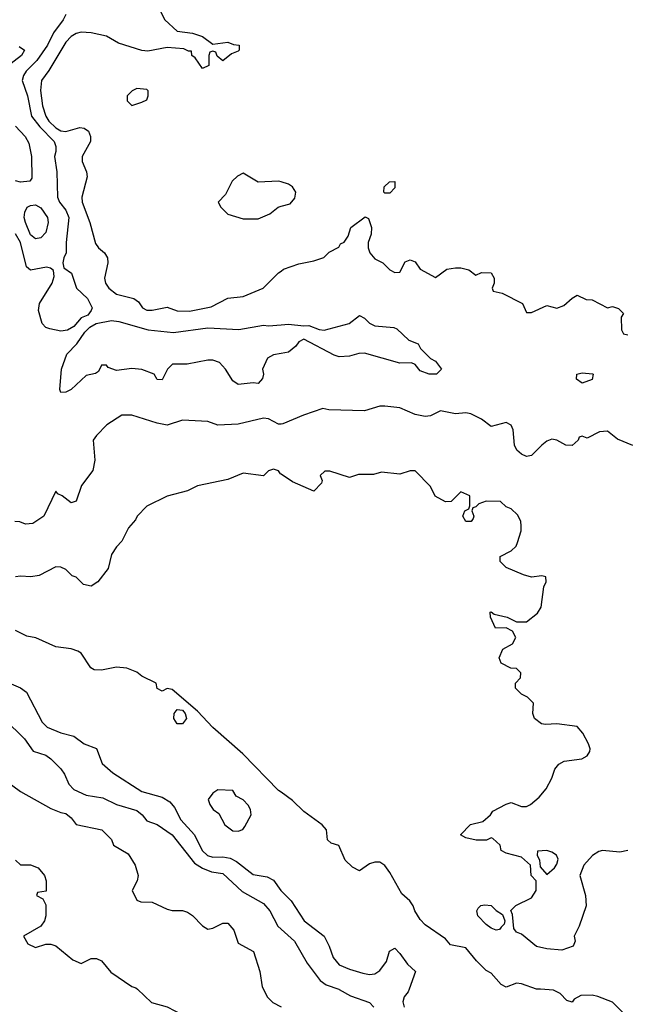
# Model space of a CAD drawing. Header units: inches. Extents: x 2380053 to 2584298, y 380219 to 546618.
# Tile 573 of 656: x 2498967 to 2501365, y 489941 to 493831. Entities that reach past the tile are written whole.
import ezdxf

# ---------------------------------------------------------------- set-up
doc = ezdxf.new("R2010")
doc.units = ezdxf.units.IN
doc.header["$MEASUREMENT"] = 0
for name, color, linetype in [('C4498', 7, 'Continuous'), ('C4499', 7, 'Continuous'), ('C5408', 7, 'Continuous'), ('C5409', 7, 'Continuous')]:
    doc.layers.add(name, color=color, linetype=linetype)

msp = doc.modelspace()

# ---------------------------------------------------------------- linework, layer by layer
at = {"layer": 'C4498', "color": 2}
for points, elevation in [([(2499432.3, 490000), (2499487.5, 489947.5), (2499550, 489931.3), (2499610, 489898.8), (2499642, 489890), (2499690, 489852), (2499730, 489834), (2499750, 489814), (2499765.4, 489785.4), (2499806.4, 489746.4), (2499830, 489744.7), (2499850, 489752), (2499890, 489752), (2499910, 489742), (2499931, 489710), (2499930.8, 489650), (2499950, 489592), (2499970, 489582), (2500000, 489584)], 38), ([(2499930, 490000), (2499945.5, 489970), (2499967.6, 489947.6), (2500000, 489930.2)], 42)]:
    msp.add_lwpolyline(points, dxfattribs=dict(at, elevation=elevation))
at = {"layer": 'C4499', "color": 2}
for points, elevation in [([(2499523.5, 493863.5), (2499541, 493830), (2499590, 493786), (2499650, 493778), (2499690, 493764.7), (2499730, 493734), (2499790, 493742), (2499812.7, 493732.7), (2499834, 493730), (2499834, 493710), (2499830, 493706), (2499803.6, 493696.4), (2499770, 493668), (2499747.3, 493687.3), (2499742, 493702), (2499730, 493706), (2499718, 493702), (2499714, 493690), (2499714, 493650), (2499690, 493638), (2499660.4, 493680.4), (2499648, 493690), (2499646, 493706), (2499634, 493706), (2499615.3, 493715.3), (2499550, 493720.9), (2499473.2, 493706.8), (2499450, 493709.2), (2499358, 493738), (2499310, 493765.2), (2499250, 493779.5), (2499210, 493782), (2499190, 493777), (2499170, 493764.5), (2499150, 493742), (2499082.4, 493630), (2499052.7, 493590), (2499048.9, 493551.1), (2499057, 493490), (2499070.3, 493450), (2499082.6, 493430), (2499110, 493403.1), (2499130, 493392), (2499150, 493388.7), (2499204.5, 493404.5), (2499222.5, 493402.5), (2499238.8, 493390), (2499247.3, 493370), (2499247.3, 493350), (2499214, 493290), (2499213.4, 493270), (2499230.6, 493230), (2499233.4, 493210), (2499212.7, 493130), (2499214.4, 493110), (2499244.4, 493030), (2499266.9, 492946.9), (2499278.8, 492930), (2499302.8, 492910), (2499314, 492890), (2499315.5, 492870), (2499301.6, 492810), (2499306, 492790), (2499319.1, 492770), (2499350, 492746), (2499418, 492730), (2499436.4, 492716.4), (2499452.7, 492692.7), (2499470, 492683.8), (2499490, 492683.1), (2499550, 492694.8), (2499590, 492680.5), (2499638.8, 492678.8), (2499723.3, 492696.7), (2499790, 492730.8), (2499850, 492737.3), (2499928.7, 492770), (2499989.3, 492830.7), (2500000, 492837.9)], 42), ([(2499150, 493852), (2499139.1, 493830), (2499100.6, 493779.4), (2499077.1, 493730), (2499035.3, 493670), (2498992.8, 493627.2), (2498981.6, 493610), (2498977.1, 493590), (2498997.6, 493530), (2499013.4, 493450), (2499047, 493407), (2499103.1, 493350), (2499110.5, 493330), (2499110.5, 493310), (2499104, 493290), (2499114, 493230), (2499116.3, 493130), (2499124, 493110), (2499150, 493078.8), (2499161.6, 493050), (2499150.7, 492950), (2499150.8, 492910), (2499141, 492890), (2499138, 492870), (2499142, 492850), (2499171.3, 492830), (2499191.3, 492770), (2499234.8, 492730), (2499253, 492693), (2499250, 492682), (2499236.4, 492663.6), (2499210, 492652.7), (2499181.3, 492618.7), (2499156.4, 492603.6), (2499130, 492600.9), (2499086, 492610), (2499070, 492615.3), (2499055.3, 492630), (2499042, 492682), (2499045.2, 492710), (2499095.3, 492790), (2499103.1, 492816.9), (2499100.4, 492840.4), (2499089.1, 492849.1), (2499072.9, 492852.9), (2499010, 492840.9), (2498994.2, 492854.2), (2498969.7, 492950), (2498950, 492984.5)], 38), ([(2498965.5, 493725.5), (2498986, 493710), (2498974, 493690), (2498904.6, 493635.4)], 34), ([(2498950.4, 493410), (2498989.1, 493369.1), (2499003.4, 493343.4), (2499013.1, 493290), (2499015.5, 493204.5), (2499007.5, 493192.5), (2498970.4, 493189.6), (2498950, 493194)], 34), ([(2500000, 493189.7), (2499990, 493192.7), (2499910, 493189), (2499850, 493224), (2499827.5, 493212.5), (2499807.1, 493192.9), (2499779.8, 493140.2), (2499752, 493110), (2499762, 493090), (2499790, 493062), (2499850, 493044.7), (2499910, 493044), (2499956, 493064), (2499989.2, 493090.8), (2500000, 493093.8)], 46), ([(2500000, 492511.9), (2499970, 492506.6), (2499946.9, 492493.1), (2499927.3, 492450), (2499930.7, 492430), (2499927.1, 492412.9), (2499910, 492394), (2499890, 492396), (2499830, 492389.2), (2499810, 492404), (2499780.7, 492450), (2499756.4, 492476.4), (2499730, 492485.6), (2499710, 492485.6), (2499629.6, 492469.6), (2499570.7, 492469.3), (2499551, 492450), (2499530, 492408), (2499510, 492408.7), (2499498, 492430), (2499450, 492449.2), (2499410, 492452.7), (2499350, 492445.2), (2499316.4, 492456.4), (2499310, 492466), (2499290, 492466), (2499278.8, 492441.2), (2499266.4, 492433.6), (2499230, 492425.2), (2499170, 492369.2), (2499150, 492359), (2499130, 492358), (2499125.2, 492370), (2499132.7, 492450), (2499154, 492510), (2499192.7, 492550), (2499224.2, 492595.8), (2499243.8, 492616.2), (2499269.6, 492630.4), (2499330, 492642), (2499358.3, 492638.3), (2499474.5, 492605.5), (2499574.6, 492594.6), (2499710, 492613.4), (2499833.1, 492606.9), (2499930, 492623.8), (2499950, 492621.6), (2500000, 492625.7)], 38), ([(2500000, 492233.4), (2499990, 492233.2), (2499950, 492254), (2499930, 492257.2), (2499830, 492233.2), (2499750.7, 492229.3), (2499710, 492244), (2499610.7, 492249.3), (2499550, 492229), (2499510, 492237.2), (2499410, 492269), (2499371.1, 492268.9), (2499312, 492230), (2499270, 492188), (2499258, 492170), (2499264.7, 492090), (2499256, 492050), (2499211.3, 491990), (2499190, 491928), (2499170, 491922), (2499135.3, 491950), (2499118, 491958), (2499110, 491968), (2499062, 491870), (2499019.6, 491840.4), (2498990, 491838), (2498967.3, 491847.3), (2498948.4, 491848.4)], 42), ([(2500000, 492035.3), (2499997.2, 492037.2), (2499990, 492048), (2499970, 492055.3), (2499950, 492048), (2499930.9, 492029.1), (2499850, 492039), (2499790, 492014), (2499670, 491989), (2499630.6, 491969.4), (2499550, 491949), (2499470, 491908.7), (2499431.3, 491870), (2499425.4, 491854.6), (2499396.9, 491823.1), (2499371.3, 491770), (2499350, 491748), (2499330, 491718), (2499317.3, 491662.7), (2499276, 491610), (2499250, 491593.2), (2499219, 491599), (2499190, 491628), (2499174, 491634), (2499150, 491658), (2499130, 491668), (2499110, 491668.7), (2499044.5, 491635.5), (2499010.7, 491629.3), (2498970, 491632.7), (2498950.6, 491629.4)], 46), ([(2500000, 490778.7), (2499990, 490786), (2499849.5, 490930), (2499730, 491034), (2499670, 491099.3), (2499570, 491184), (2499550, 491188), (2499530, 491178), (2499510, 491188), (2499506, 491210), (2499450, 491237.2), (2499430, 491253.2), (2499390, 491269), (2499350, 491272.7), (2499290, 491261.2), (2499262, 491262), (2499248.7, 491270), (2499210, 491328.7), (2499196.5, 491336.5), (2499170, 491345.2), (2499110, 491353.2), (2499031.3, 491388.7), (2498995.1, 491395.1), (2498950, 491417.2)], 50), ([(2498890, 491226), (2498970.7, 491190.7), (2498993.7, 491173.7), (2499055.6, 491055.6), (2499075.1, 491035.1), (2499130, 491012.7), (2499180.7, 491000.7), (2499222, 490970), (2499270, 490951), (2499292.8, 490892.8), (2499335.1, 490855.1), (2499450, 490782), (2499530, 490758.7), (2499560.3, 490740.3), (2499578.3, 490718.3), (2499604.4, 490670), (2499658.4, 490610), (2499688.3, 490548.3), (2499709.2, 490529.2), (2499730, 490521.7), (2499770, 490523.1), (2499798.6, 490518.6), (2499824.4, 490504.4), (2499890, 490453), (2499944.7, 490444.7), (2499970, 490430.7), (2499999.1, 490390), (2500000, 490389.2)], 50), ([(2498906.7, 491066.7), (2498986, 490990), (2499020.5, 490940.5), (2499070, 490924.7), (2499090, 490911), (2499130, 490871), (2499144, 490850), (2499160.7, 490810), (2499181, 490790), (2499230, 490767.3), (2499295.9, 490755.9), (2499350, 490730.6), (2499430, 490706.8), (2499451, 490690), (2499470, 490666), (2499510, 490651), (2499570, 490610.7), (2499658.2, 490498.2), (2499690, 490478.7), (2499724.8, 490464.8), (2499770, 490458), (2499846.7, 490386.7), (2499930, 490339.1), (2499956.3, 490310), (2499986.8, 490250), (2500000, 490238)], 46), ([(2498910, 490826), (2498970, 490781), (2499090, 490714.8), (2499130, 490698), (2499150, 490694.8), (2499170, 490678), (2499190.7, 490650.7), (2499292, 490630), (2499330, 490592), (2499338, 490570), (2499395.9, 490535.9), (2499422.8, 490490), (2499434.8, 490450), (2499430.8, 490429.2), (2499411.3, 490390), (2499430, 490352), (2499446, 490346), (2499490, 490344), (2499550, 490316), (2499570, 490311), (2499610, 490311), (2499630, 490304.7), (2499650, 490292), (2499690, 490251.3), (2499710, 490238), (2499730, 490242), (2499770, 490261), (2499790, 490261), (2499813.2, 490233.2), (2499830, 490182), (2499891.3, 490150), (2499916, 490070), (2499924.9, 490010), (2499930, 490000)], 42), ([(2498950.9, 490510.9), (2498970, 490492), (2499010, 490491.3), (2499039.8, 490479.8), (2499064.7, 490450), (2499071.3, 490428.7), (2499071.6, 490388.4), (2499038, 490382), (2499034, 490370), (2499058, 490358), (2499070, 490334), (2499071, 490290), (2499064.7, 490270), (2499050.7, 490249.3), (2498982, 490210), (2498999.6, 490179.6), (2499030, 490164.7), (2499070, 490178), (2499090, 490178), (2499110, 490171.3), (2499176.9, 490116.9), (2499210, 490102), (2499250, 490122), (2499270, 490122), (2499290, 490112), (2499327.7, 490067.7), (2499410, 490011.3), (2499426, 490006), (2499432.3, 490000)], 38)]:
    msp.add_lwpolyline(points, dxfattribs=dict(at, elevation=elevation))
for points, elevation in [([(2499430, 493559), (2499412, 493550), (2499392, 493530), (2499392, 493510), (2499410, 493492), (2499450, 493504.7), (2499470, 493514), (2499475.3, 493530), (2499475.3, 493550), (2499470, 493555.3)], 46), ([(2499030, 492964.5), (2499010, 492981.2), (2498989.6, 493030), (2498985.1, 493050), (2498987, 493070), (2498997.2, 493090), (2499010, 493097.1), (2499030, 493099.3), (2499050, 493088.2), (2499077.6, 493050), (2499079.5, 493030), (2499070.4, 492990), (2499050, 492969.5)], 34), ([(2499590, 491049), (2499576, 491070), (2499577.2, 491090), (2499590, 491106), (2499610, 491102.8), (2499620.7, 491090), (2499626.8, 491070), (2499610, 491049)], 50), ([(2499750, 490788), (2499730, 490775.3), (2499712, 490750), (2499718, 490730), (2499732, 490710), (2499754.4, 490694.4), (2499778, 490650), (2499810, 490626), (2499830, 490624.7), (2499848.4, 490631.6), (2499856.4, 490643.6), (2499882, 490690), (2499879, 490710), (2499870, 490728), (2499850, 490748), (2499823.1, 490763.1), (2499810, 490786)], 54)]:
    msp.add_lwpolyline(points, close=True, dxfattribs=dict(at, elevation=elevation))
at = {"layer": 'C5408', "color": 2}
for points, elevation in [([(2500227.7, 490000), (2500230, 489999.1), (2500274.2, 489974.2), (2500350, 489947.3), (2500367.3, 489930)], 46), ([(2500506.5, 490000), (2500502.8, 489990), (2500486.8, 489970), (2500481, 489950), (2500486, 489930)], 50), ([(2501349.7, 489909.7), (2501310, 489949.4), (2501252.2, 489972.2), (2501230, 489977.4), (2501184.4, 489975.6), (2501158.8, 489961.2), (2501150, 489949), (2501130, 489955.3), (2501103.7, 489983.7), (2501077, 489997), (2501024.9, 490000)], 50)]:
    msp.add_lwpolyline(points, dxfattribs=dict(at, elevation=elevation))
at = {"layer": 'C5409', "color": 2}
for points, elevation in [([(2500000, 493093.8), (2500036, 493104), (2500054.5, 493125.5), (2500058, 493150), (2500045.2, 493170), (2500030, 493180.9), (2500000, 493189.7)], 46), ([(2500000, 492837.9), (2500010, 492844.7), (2500070, 492866), (2500130, 492878), (2500168.9, 492891.1), (2500190, 492912), (2500228.4, 492931.6), (2500235.3, 492944.7), (2500250, 492952), (2500264.7, 492975.3), (2500276, 493010), (2500332, 493052), (2500345.4, 493045.4), (2500358, 493010), (2500356.7, 492983.3), (2500344.9, 492950), (2500344.9, 492930), (2500351, 492910), (2500370, 492886), (2500402, 492870), (2500430, 492842), (2500450, 492832), (2500470, 492834), (2500490, 492874), (2500510, 492882), (2500530, 492874), (2500550, 492844.7), (2500610, 492812), (2500654.6, 492845.4), (2500689.1, 492850.9), (2500710.7, 492850.7), (2500742, 492842), (2500770, 492822), (2500791.6, 492831.6), (2500830, 492831.3), (2500842, 492810), (2500842, 492790), (2500834, 492770), (2500838, 492758), (2500874, 492750), (2500954, 492710), (2500970, 492674), (2500990, 492674), (2501050, 492702), (2501090, 492691), (2501118, 492702), (2501150, 492731.3), (2501170, 492742), (2501205.4, 492725.4), (2501230, 492724.7), (2501290, 492692), (2501310, 492698), (2501334, 492690), (2501354, 492670), (2501344.7, 492655.3), (2501345.4, 492605.4), (2501354, 492590), (2501370, 492586)], 42), ([(2500000, 492625.7), (2500030, 492628.2), (2500090, 492621), (2500110, 492622.8), (2500150, 492606.8), (2500170, 492604), (2500269.6, 492630.4), (2500310, 492662), (2500330, 492651.3), (2500350, 492631.3), (2500370, 492622), (2500445.2, 492614.8), (2500458, 492610), (2500504.5, 492564.5), (2500542, 492550), (2500551.6, 492531.6), (2500590, 492492), (2500610, 492482), (2500634, 492450), (2500614, 492430), (2500586, 492430), (2500550, 492444), (2500530, 492468), (2500515.3, 492475.3), (2500470, 492474), (2500330, 492513.2), (2500307.3, 492512.7), (2500270, 492501.2), (2500230, 492499), (2500210, 492505.2), (2500090, 492568.7), (2500070, 492558), (2500058.5, 492541.5), (2500030, 492517.2), (2500000, 492511.9)], 38), ([(2501390, 492149), (2501330, 492174), (2501290, 492205.2), (2501258, 492202), (2501210, 492178), (2501190, 492186), (2501178, 492182), (2501174, 492170), (2501150, 492149), (2501126, 492150), (2501090, 492169), (2501070, 492173.2), (2501050, 492165.2), (2501030, 492149.4), (2500990.3, 492109.7), (2500970, 492105.6), (2500950, 492114.5), (2500932.3, 492130), (2500922.7, 492150), (2500917.2, 492210), (2500909.1, 492229.1), (2500890, 492239), (2500830, 492224), (2500792.3, 492252.3), (2500750, 492273.2), (2500730, 492277.2), (2500690, 492274), (2500630, 492285.2), (2500590, 492266), (2500570, 492263.7), (2500530, 492271.5), (2500470, 492298), (2500410, 492304), (2500390, 492304), (2500330, 492286), (2500189, 492289), (2500165.4, 492294.6), (2500088.4, 492268.4), (2500006.4, 492233.6), (2500000, 492233.4)], 42), ([(2501371.1, 490548.9), (2501338.8, 490541.2), (2501270, 490549), (2501255.3, 490544.7), (2501230.7, 490529.3), (2501196, 490490), (2501181, 490450), (2501202.8, 490370), (2501206, 490330), (2501178, 490250), (2501158, 490210), (2501162, 490190), (2501154, 490170), (2501110, 490155.3), (2501050, 490159.3), (2501009.6, 490169.6), (2500950, 490218), (2500930, 490226), (2500920.4, 490240.4), (2500915.3, 490295.3), (2500908.4, 490311.6), (2500928.4, 490331.6), (2500990, 490362), (2501008, 490390), (2501008.4, 490428.4), (2500988, 490450), (2500986, 490490), (2500950, 490522), (2500890, 490538), (2500870, 490548), (2500866, 490570), (2500836.4, 490596.4), (2500830, 490598), (2500811.3, 490588.7), (2500771.1, 490588.9), (2500730, 490598), (2500708.7, 490610), (2500749, 490651), (2500797.2, 490662.8), (2500828, 490690), (2500836.4, 490703.6), (2500890, 490732), (2500910, 490738), (2500950, 490722), (2500970, 490722), (2500986, 490730), (2501020.4, 490759.6), (2501048.4, 490791.6), (2501070, 490834), (2501082, 490870), (2501098, 490890), (2501119, 490901), (2501189.1, 490910.9), (2501210, 490922), (2501220.4, 490939.6), (2501222, 490950), (2501215.3, 490970), (2501192.5, 491012.5), (2501170, 491038), (2501090, 491049), (2501045.6, 491045.6), (2501029.3, 491049.3), (2501002, 491070), (2500995.3, 491090), (2500998, 491130), (2500974.6, 491154.6), (2500950, 491166), (2500926, 491190), (2500926, 491210), (2500946, 491230), (2500948, 491250), (2500930, 491268), (2500908.4, 491268.4), (2500870, 491288), (2500862, 491310), (2500876.4, 491343.6), (2500914.6, 491365.4), (2500928, 491390), (2500915.3, 491415.3), (2500890, 491428), (2500847.3, 491427.3), (2500828, 491470), (2500826, 491490), (2500830, 491492), (2500842, 491482), (2500894, 491470), (2500930, 491452), (2500970, 491452), (2501014, 491486), (2501028, 491510), (2501038, 491590), (2501048, 491610), (2501046, 491630), (2501030, 491634), (2500990, 491628.7), (2500958, 491638), (2500890, 491666), (2500866, 491690), (2500866, 491710), (2500910, 491732), (2500928.9, 491751.1), (2500934.6, 491765.4), (2500948.4, 491811.6), (2500948.7, 491830), (2500948, 491850), (2500934.6, 491874.6), (2500910, 491898), (2500890, 491906), (2500867.3, 491927.3), (2500810, 491928), (2500782, 491918), (2500770, 491906), (2500758, 491902), (2500754, 491890), (2500762, 491870), (2500759.6, 491860.4), (2500751.1, 491848.9), (2500730, 491848.7), (2500718, 491870), (2500726, 491890), (2500742, 491898), (2500746, 491910), (2500746, 491950), (2500710, 491966), (2500672.7, 491927.3), (2500650, 491926), (2500608.9, 491948.9), (2500590, 491986), (2500530, 492048), (2500510, 492048), (2500470, 492035.3), (2500396.9, 492043.1), (2500365.4, 492034.6), (2500306.4, 492033.6), (2500270, 492022), (2500192.7, 492047.3), (2500172.7, 492047.3), (2500154, 492030), (2500162, 492010), (2500159.6, 492000.4), (2500130, 491968), (2500044.7, 492004.7), (2500000, 492035.3)], 46), ([(2501024.9, 490000), (2501010, 490000.9), (2500950, 490022), (2500930, 490023.7), (2500890, 490009), (2500870, 490019), (2500830, 490064), (2500810, 490074), (2500771.9, 490111.9), (2500730, 490164), (2500670, 490175.3), (2500650, 490199), (2500570, 490255.3), (2500550, 490275.3), (2500528.7, 490310), (2500522, 490330), (2500508.7, 490350), (2500477.5, 490377.5), (2500430, 490462), (2500410, 490488.7), (2500390, 490502), (2500370, 490502), (2500350, 490495.3), (2500310, 490468), (2500282, 490482), (2500254, 490510), (2500228.7, 490568.7), (2500198, 490578), (2500184, 490590), (2500179, 490630), (2500162, 490650), (2500090, 490702.7), (2500045.4, 490745.4), (2500000, 490778.7)], 50), ([(2500000, 490389.2), (2500040.4, 490350), (2500090.7, 490270), (2500170.3, 490210.3), (2500190.3, 490170.3), (2500205.3, 490125.3), (2500230, 490097.3), (2500270, 490079.1), (2500323.4, 490063.4), (2500350, 490058), (2500370, 490060.5), (2500390, 490074.8), (2500417.2, 490110), (2500428.9, 490151.1), (2500450, 490162), (2500470, 490142), (2500499.8, 490099.8), (2500532, 490070), (2500506.5, 490000)], 50), ([(2500000, 490238), (2500052.7, 490190), (2500103.1, 490103.1), (2500155.1, 490035.1), (2500178.3, 490018.3), (2500227.7, 490000)], 46)]:
    msp.add_lwpolyline(points, dxfattribs=dict(at, elevation=elevation))
for points, elevation in [([(2500410, 493146), (2500406, 493150), (2500408, 493170), (2500429.1, 493190.9), (2500450, 493192), (2500450, 493166), (2500430, 493146)], 42), ([(2501190, 492395.3), (2501168, 492410), (2501168.7, 492430), (2501190, 492436), (2501231.1, 492431.1), (2501234, 492430), (2501230, 492409)], 38), ([(2501050, 490548.7), (2501014, 490546), (2501012, 490530), (2501022, 490510), (2501023.6, 490483.6), (2501050, 490454), (2501080.4, 490479.6), (2501090, 490494), (2501094.6, 490514.6), (2501088, 490530), (2501070, 490542)], 46), ([(2500850, 490234), (2500830, 490241.2), (2500810, 490256), (2500777.2, 490290), (2500774, 490310), (2500779, 490321), (2500789.2, 490330.8), (2500805.6, 490334.4), (2500830, 490331), (2500850, 490311.3), (2500875.3, 490295.3), (2500884.7, 490270), (2500882, 490258), (2500870, 490246), (2500863.6, 490236.4)], 46)]:
    msp.add_lwpolyline(points, close=True, dxfattribs=dict(at, elevation=elevation))

doc.saveas('drawing.dxf')
